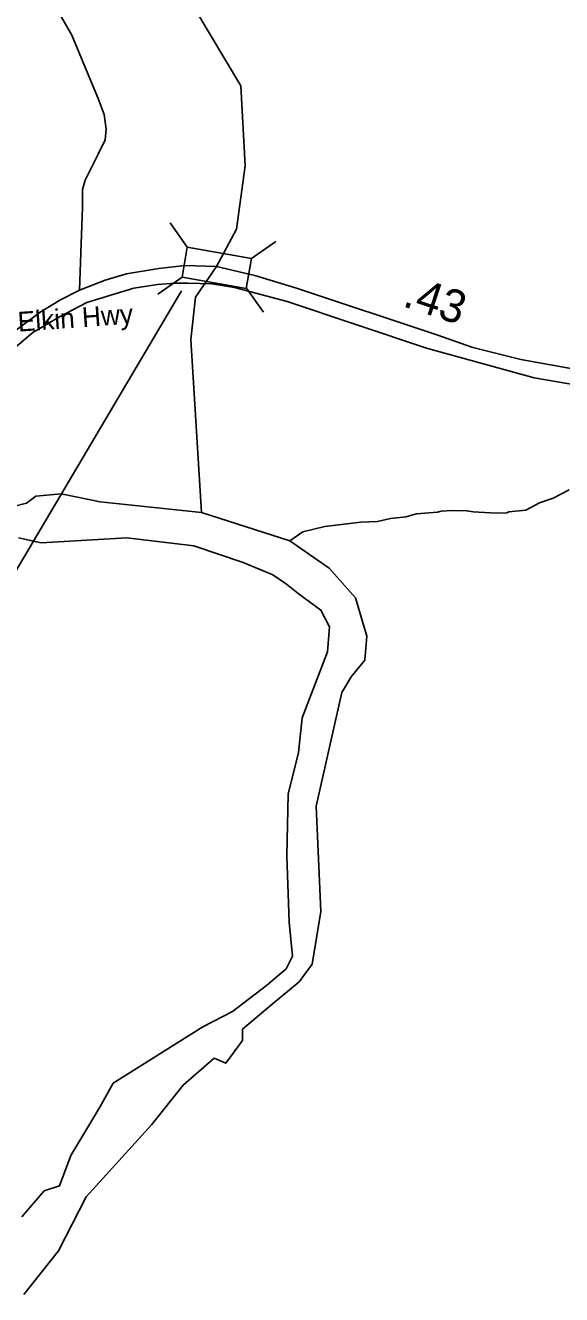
# Model space of a CAD drawing. Extents: x 1248224 to 1454986, y 825081 to 985870.
# Drawn here: x 1420659 to 1422702, y 900512 to 905346 of the extents above; entities that cross this region are included whole.
import ezdxf

# ---------------------------------------------------------------- set-up
doc = ezdxf.new("R2010")
doc.units = 0
for name, color, linetype in [('Exist Hydrographic Creek Single Shore', 7, 'Continuous'), ('Exist Hydrographic Misc Water Feature', 7, 'Continuous'), ('Exist Hydrographic River Shore', 7, 'Continuous'), ('Exist Railroad Mainline', 7, 'Continuous'), ('Exist Road Primary NC Attributed', 7, 'Continuous'), ('Exist Road Primary NC Mileage Hundredths English Label', 7, 'Continuous'), ('Exist Road Primary NC Structure Standard Bridge CELL', 7, 'Continuous'), ('Exist Road Primary NC Structure Standard Bridge Number Label', 7, 'Continuous'), ('Exist Road Secondary Type 51 Attributed', 7, 'Continuous'), ('Exist Road Secondary Type 51 Label', 7, 'Continuous')]:
    doc.layers.add(name, color=color, linetype=linetype)

msp = doc.modelspace()

# ---------------------------------------------------------------- linework, layer by layer
at = {"layer": 'Exist Hydrographic Creek Single Shore'}
for points in [[(1421386.9, 904428), (1421462.8, 904570), (1421496.3, 904811.2), (1421480, 905116.4), (1421301.4, 905415.1), (1421280.4, 905592.7), (1421255.4, 905609.7), (1421239.4, 906092.6)], [(1421330.4, 903490.6), (1421289.4, 904149.8), (1421307.3, 904310.4), (1421386.9, 904428)]]:
    msp.add_lwpolyline(points, dxfattribs=at)
at = {"layer": 'Exist Hydrographic Misc Water Feature'}
msp.add_lwpolyline([(1422731.3, 903576.8), (1422670.6, 903546.1), (1422618.2, 903527.2), (1422565.6, 903500.4), (1422501.5, 903493.8), (1422493.4, 903490), (1422453.4, 903488.9), (1422365.4, 903492.8), (1422341.6, 903497.4), (1422285.6, 903498.6), (1422243.5, 903495.6), (1422229.5, 903491.9), (1422149.3, 903485.6), (1422109.1, 903474.6), (1422050.6, 903467.8), (1422000.7, 903456.9), (1421936.7, 903454.4), (1421800.3, 903437.4), (1421715.8, 903417.2), (1421666, 903382.5)], dxfattribs=at)
at = {"layer": 'Exist Hydrographic River Shore'}
for points in [[(1418068.7, 902727.3), (1418342.6, 902853.9), (1418800.4, 902888.3), (1419456.2, 903049.4), (1419741.1, 903157.8), (1420055.7, 903354.7), (1420293.5, 903465.4), (1420359.4, 903519.6), (1420405.4, 903532.3), (1420543, 903505.5), (1420609, 903512.6), (1420663.1, 903526.7), (1420698.4, 903552.7), (1420795, 903562), (1420943.3, 903531.4), (1421330.4, 903490.6)], [(1420652.8, 900512.2), (1420784.6, 900679.4), (1420890.6, 900884.4), (1421139.6, 901159.3), (1421259.7, 901310.1), (1421377.9, 901412.2), (1421422.7, 901393.3), (1421486.2, 901480.5), (1421486.2, 901522.9), (1421598.7, 901618.7), (1421702.3, 901703.5), (1421751.7, 901770.5), (1421784.4, 901971.3), (1421767.4, 902372.2), (1421865.4, 902805.7), (1421900.7, 902864.6), (1421952.5, 902928.2), (1421959.6, 903020.1), (1421917.2, 903166.2), (1421815.9, 903279.3), (1421666, 903382.5), (1421330.4, 903490.6)], [(1420632.5, 903394.7), (1420719.5, 903374.9), (1421046, 903394.7), (1421300.3, 903364.1), (1421488.7, 903300.5), (1421601.7, 903253.3), (1421653.5, 903218), (1421698.2, 903182.7), (1421785.3, 903119), (1421818.3, 903055.4), (1421810.6, 902960.4), (1421714.1, 902708.3), (1421699.9, 902576.3), (1421659.9, 902418.5), (1421655.2, 902182.9), (1421664.6, 901930.7), (1421676.4, 901801.2), (1421652.9, 901753), (1421577.5, 901689.4), (1421448, 901590.4), (1421335, 901531.5), (1420993.6, 901317.1), (1420942.4, 901226.1), (1420831.7, 901042.3), (1420789.3, 900926.8), (1420730.5, 900908), (1420645.7, 900809)]]:
    msp.add_lwpolyline(points, dxfattribs=at)
at = {"layer": 'Exist Railroad Mainline'}
msp.add_lwpolyline([(1423011.5, 903932.7), (1422597.8, 904004), (1422187.8, 904117.3), (1421656, 904294.7), (1421455.8, 904347.7), (1421369.4, 904361.3), (1421278.5, 904364.4), (1421230, 904364.4), (1421161.8, 904359.8), (1421072.4, 904344.7), (1421001.2, 904323.4), (1420893.6, 904290.1), (1420789.1, 904235.5), (1420687.6, 904176.3), (1420542.1, 904055)], dxfattribs=at)
at = {"layer": 'Exist Road Primary NC Attributed'}
for points in [[(1420865.6, 904337.5), (1420962.6, 904376.1), (1421044.7, 904399.7), (1421167.9, 904419.7), (1421266.7, 904431.6), (1421386.9, 904428)], [(1421386.9, 904428), (1421533.6, 904393.5), (1421691.6, 904345), (1422227, 904167.2), (1422364.4, 904119), (1422547.3, 904074.2), (1422724, 904041.8), (1422954.1, 904003.2), (1423011.7, 903989.4), (1423084.4, 903978.5)], [(1420614.7, 904178.4), (1420715.1, 904254.3), (1420793.1, 904301.2), (1420865.6, 904337.5)]]:
    msp.add_lwpolyline(points, dxfattribs=at)
at = {"layer": 'Exist Road Primary NC Structure Standard Bridge CELL'}
for p, q in [((1421210.9, 904594), (1421276, 904501.3)), ((1421520.1, 904458.2), (1421612.7, 904523.2)), ((1421163.5, 904322.2), (1421256.1, 904387.3)), ((1421500.6, 904346.7), (1421565.7, 904254.1))]:
    msp.add_line(p, q, dxfattribs=at)
msp.add_lwpolyline([(1421276, 904501.3), (1421520.2, 904458.7), (1421500.3, 904344.6), (1421256.1, 904387.3)], close=True, dxfattribs=at)
at = {"layer": 'Exist Road Primary NC Structure Standard Bridge Number Label'}
msp.add_line((1421253.9, 904334.6), (1420170.6, 902505.7), dxfattribs=at)
at = {"layer": 'Exist Road Secondary Type 51 Attributed'}
msp.add_lwpolyline([(1420865.6, 904337.5), (1420871.8, 904513.7), (1420877, 904652.3), (1420877, 904721), (1420886.1, 904756), (1420936.5, 904855.9), (1420962.4, 904910.3), (1420966.3, 904950.5), (1420958.5, 905006.2), (1420936.5, 905067.1), (1420913.2, 905121.6), (1420835.8, 905308.9), (1420796.9, 905377.6), (1420765.9, 905420.4), (1420679.1, 905498.1), (1420553.5, 905591.4)], dxfattribs=at)

# ---------------------------------------------------------------- texts
at = {"layer": 'Exist Road Primary NC Mileage Hundredths English Label'}
msp.add_text('.43', height=125, rotation=341.6378, dxfattribs=at).set_placement((1422092.2, 904277.9))
at = {"layer": 'Exist Road Secondary Type 51 Label'}
msp.add_text('Elkin Hwy', height=75, rotation=4.0536, dxfattribs=at).set_placement((1420632.3, 904179.5))

doc.saveas('drawing.dxf')
